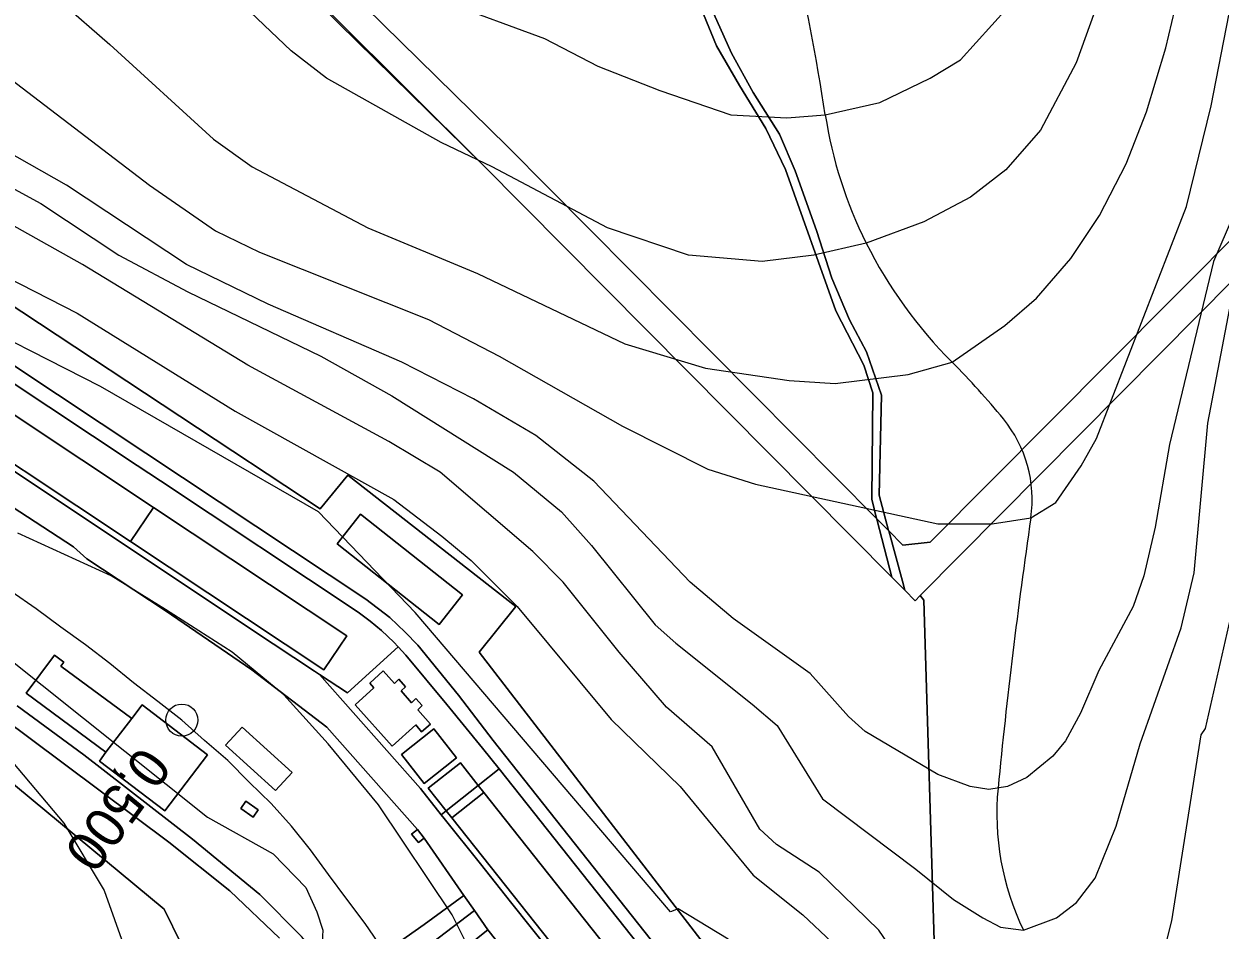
# Model space of a CAD drawing. Extents: x -510989 to -501240, y -1184665 to -1176089.
# Drawn here: x -504614 to -504222.5, y -1180479 to -1180182.2 of the extents above; entities that cross this region are included whole.
import ezdxf

# ---------------------------------------------------------------- set-up
doc = ezdxf.new("R2010")
doc.units = 0
for name, color, linetype in [('lesni_pozemek', 7, 'Continuous'), ('NAVRH_rozvodnice', 7, 'Continuous'), ('ostatni_plocha_x_draha', 7, 'Continuous'), ('ostatni_plocha_x_manipulacni_plocha', 7, 'Continuous'), ('ostatni_plocha_x_ostatni_komunikace', 7, 'Continuous'), ('trasovani_toku', 7, 'Continuous'), ('vrstevnice_01', 7, 'Continuous'), ('vrstevnice_02', 7, 'Continuous'), ('zastavena_plocha_a_nadvori', 7, 'Continuous')]:
    doc.layers.add(name, color=color, linetype=linetype)

msp = doc.modelspace()

# ---------------------------------------------------------------- linework, layer by layer
at = {"layer": 'lesni_pozemek'}
for points in [[(-504715.31, -1179778.18), (-504712.88, -1179775.94), (-504656.07, -1179944.38), (-504639.12, -1179995), (-504622.77, -1180043.8), (-504609.62, -1180083.06), (-504463.92, -1180228.3), (-504610.93, -1180083.88), (-504657.49, -1179944.86), (-504697.47, -1179829.6)], [(-504614.1, -1180050.11), (-504610.93, -1180052.42), (-504602.83, -1180076.59), (-504601.07, -1180079.54), (-504455.7, -1180222.39), (-504334.89, -1180344.19), (-504334.82, -1180344.46), (-504330.69, -1180360.51), (-504329.96, -1180363.37), (-504463.92, -1180228.3), (-504609.62, -1180083.06), (-504622.77, -1180043.8)], [(-504149.92, -1180187.43), (-504151.16, -1180190.07), (-504156.59, -1180201.65), (-504158.75, -1180205.97), (-504242.05, -1180290.12), (-504320.58, -1180369.45), (-504322.25, -1180371.14), (-504325.68, -1180367.68), (-504326.47, -1180364.77), (-504330.93, -1180348.29), (-504330.97, -1180348.14), (-504326.26, -1180352.89), (-504317.38, -1180351.97), (-504238.42, -1180272.54), (-504160.28, -1180193.93)], [(-504158.75, -1180205.97), (-504167, -1180223.31), (-504168.32, -1180232.05), (-504161.27, -1180234.18), (-504164.05, -1180257.75), (-504163.78, -1180269.19), (-504162.05, -1180303.24), (-504167.49, -1180328.31), (-504171.89, -1180484.05), (-504169, -1180504.66), (-504177.89, -1180512.49), (-504184.14, -1180521.51), (-504188.94, -1180536.31), (-504178.45, -1180572.38), (-504189.16, -1180577.92), (-504215.19, -1180598.91), (-504252.37, -1180627.71), (-504285.42, -1180653.45), (-504314.46, -1180671.14), (-504313.87, -1180589.03), (-504315.83, -1180489.67), (-504319.38, -1180370.96), (-504320.58, -1180369.45), (-504242.05, -1180290.12)], [(-504976, -1180300.73), (-504959.28, -1180271.5), (-504812.19, -1180333.2), (-504815.11, -1180339.87), (-504760.86, -1180363.59), (-504752.15, -1180367.3), (-504749.72, -1180361.7), (-504699.7, -1180384.96), (-504693.66, -1180368.01), (-504568.13, -1180472.11), (-504540.31, -1180528.92), (-504511.97, -1180575.54), (-504610.6, -1180648.46)]]:
    msp.add_lwpolyline(points, close=True, dxfattribs=at)
for points in [[(-504657.49, -1179944.86), (-504610.93, -1180083.88), (-504463.92, -1180228.3), (-504329.96, -1180363.37), (-504325.68, -1180367.68), (-504322.25, -1180371.14), (-504320.58, -1180369.45), (-504319.38, -1180370.96), (-504315.83, -1180489.67), (-504313.87, -1180589.03), (-504314.46, -1180671.14), (-504375, -1180543), (-504358, -1180527), (-504465, -1180388), (-504453, -1180373), (-504508, -1180330), (-504517, -1180341), (-504655, -1180250)], [(-504394.03, -1180172.81), (-504387.26, -1180189.4), (-504379.83, -1180202.41), (-504371.2, -1180216.49), (-504364.73, -1180229.91), (-504348.28, -1180276.24), (-504339.12, -1180294.03), (-504336.08, -1180303.01), (-504336.51, -1180337.89), (-504334.89, -1180344.19), (-504455.7, -1180222.39), (-504601.07, -1180079.54)], [(-504160.28, -1180193.93), (-504238.42, -1180272.54), (-504317.38, -1180351.97), (-504326.26, -1180352.89), (-504330.97, -1180348.14), (-504334.09, -1180336.61), (-504333.28, -1180303.85), (-504338.22, -1180289.59), (-504343.8, -1180279.09), (-504349.54, -1180265.49), (-504354.6, -1180249.88), (-504361.53, -1180230.28), (-504366.72, -1180218.33), (-504375.25, -1180204.73), (-504382.44, -1180191.8), (-504390.56, -1180173.46)]]:
    msp.add_lwpolyline(points, dxfattribs=at)
at = {"layer": 'NAVRH_rozvodnice'}
for centre, radius, start, end in [((-505086.05, -1180324.71), 742.96, 8.72603, 13.12546), ((-504211.57, -1180190.49), 141.76, 188.726, 206.6148), ((-504203.56, -1180186.48), 150.72, 206.6148, 224.9704), ((-504488.05, -1180470.68), 251.41, 39.2573, 44.9704), ((-504325.68, -1180337.98), 41.71, 351.7013, 39.2573), ((-502460.52, -1180610.03), 1843.19, 171.70131, 174.47276), ((-504208.17, -1180440.92), 87.38, 174.4728, 205.8397)]:
    msp.add_arc(centre, radius, start, end, dxfattribs=at)
at = {"layer": 'ostatni_plocha_x_draha'}
for points in [[(-504646.58, -1180309.3), (-504595.64, -1180343.15), (-504539.17, -1180380.72), (-504518.89, -1180394.16), (-504517.23, -1180395.26), (-504484.15, -1180432.59), (-504477.45, -1180441.22), (-504476.46, -1180442.49), (-504464.57, -1180457.31), (-504454.73, -1180469.72), (-504440.59, -1180487.59)], [(-504439.2, -1180507.82), (-504462.21, -1180478.91), (-504466.58, -1180472.6), (-504470, -1180467.66), (-504483.02, -1180448.87), (-504485.22, -1180446.09), (-504514.84, -1180412.54), (-504539.44, -1180393.79), (-504567.76, -1180374.36), (-504593.39, -1180357.41), (-504597.78, -1180353.45), (-504638.06, -1180327.23)]]:
    msp.add_lwpolyline(points, dxfattribs=at)
at = {"layer": 'ostatni_plocha_x_manipulacni_plocha'}
for points in [[(-504655, -1180250), (-504517, -1180341), (-504508, -1180330), (-504453, -1180373), (-504465, -1180388), (-504358, -1180527)], [(-504400.72, -1180492.38), (-504460.41, -1180416.91), (-504471.79, -1180402.05), (-504485.13, -1180385.73), (-504489.23, -1180381.48), (-504494.21, -1180376.58), (-504502.09, -1180370.61), (-504574.08, -1180322.75), (-504617.65, -1180293.85)], [(-504976, -1180300.73), (-504610.6, -1180648.46), (-504511.97, -1180575.54), (-504540.31, -1180528.92), (-504568.13, -1180472.11), (-504693.66, -1180368.01)], [(-504638.06, -1180327.23), (-504597.78, -1180353.45), (-504593.39, -1180357.41), (-504567.76, -1180374.36), (-504539.44, -1180393.79), (-504514.84, -1180412.54), (-504485.22, -1180446.09), (-504487.11, -1180447.56), (-504484.84, -1180450.34), (-504483.02, -1180448.87), (-504470, -1180467.66), (-504483.03, -1180477.21), (-504510.24, -1180496.33), (-504523.11, -1180481.11), (-504536.77, -1180467.38), (-504558.87, -1180449.22), (-504594.39, -1180421.62), (-504616.21, -1180405.58)], [(-504655.14, -1180384.02), (-504611.98, -1180416.2), (-504566.62, -1180450.15), (-504546.57, -1180466.13), (-504530.41, -1180481.67)]]:
    msp.add_lwpolyline(points, dxfattribs=at)
for points in [[(-504637.18, -1180286.91), (-504620.49, -1180297.9), (-504576.96, -1180326.81), (-504569.36, -1180331.88), (-504504.59, -1180374.93), (-504500.64, -1180377.78), (-504496.92, -1180380.88), (-504492.94, -1180384.7), (-504491.53, -1180386.23), (-504508.06, -1180401.34), (-504517.23, -1180395.26), (-504518.89, -1180394.16), (-504539.17, -1180380.72), (-504595.64, -1180343.15), (-504646.58, -1180309.3), (-504650.47, -1180307.12), (-504649.18, -1180305.18), (-504579.14, -1180351.78), (-504515.82, -1180393.8), (-504508.35, -1180382.62), (-504571.65, -1180340.57), (-504641.81, -1180293.96)], [(-504511.52, -1180352.47), (-504478.14, -1180378.89), (-504470.45, -1180369.16), (-504503.83, -1180342.74)], [(-504604.03, -1180388.96), (-504613.25, -1180401.42), (-504587.18, -1180420.71), (-504589.32, -1180423.67), (-504567.94, -1180439.96), (-504553.91, -1180421.55), (-504575.3, -1180405.24), (-504578.75, -1180409.73), (-504601.96, -1180392.55), (-504600.98, -1180391.22)], [(-504489.01, -1180388.98), (-504475.62, -1180405.14), (-504463.89, -1180419.39), (-504458.48, -1180426.21), (-504465.32, -1180431.61), (-504471.16, -1180424.2), (-504481.65, -1180432.49), (-504475.78, -1180439.9), (-504477.45, -1180441.22), (-504484.15, -1180432.59), (-504517.23, -1180395.26), (-504508.06, -1180401.34), (-504491.53, -1180386.23)], [(-504496.37, -1180394.1), (-504500.78, -1180398.13), (-504499.51, -1180399.71), (-504505.62, -1180405.18), (-504493.49, -1180418.73), (-504485.77, -1180411.82), (-504483.83, -1180414.03), (-504480.98, -1180411.51), (-504485.11, -1180406.84), (-504483.63, -1180405.49), (-504485.68, -1180403.16), (-504487.16, -1180404.52), (-504490.54, -1180400.69), (-504489.06, -1180399.34), (-504491.25, -1180396.87), (-504492.73, -1180398.22)], [(-504542.63, -1180412.5), (-504548.01, -1180418.42), (-504531.64, -1180433.32), (-504526.26, -1180427.4)], [(-504479.81, -1180413.14), (-504490.39, -1180421.51), (-504482.95, -1180430.99), (-504472.4, -1180422.61)], [(-504458.48, -1180426.21), (-504403.89, -1180495.02), (-504402.01, -1180497.52), (-504412.81, -1180501.5), (-504415.34, -1180503.06), (-504423.21, -1180509.02), (-504428.96, -1180502.36), (-504440.59, -1180487.59), (-504454.73, -1180469.72), (-504464.57, -1180457.31), (-504476.46, -1180442.49), (-504477.45, -1180441.22), (-504475.78, -1180439.9), (-504473.95, -1180442.22), (-504426.74, -1180501.88), (-504419.4, -1180495.93), (-504416.88, -1180499.04), (-504414.78, -1180497.33), (-504417.3, -1180494.23), (-504416.33, -1180493.44), (-504463.5, -1180433.92), (-504465.32, -1180431.61)], [(-504541.38, -1180436.8), (-504543.04, -1180439.18), (-504539.03, -1180441.98), (-504537.37, -1180439.6)], [(-504462.21, -1180478.91), (-504477.16, -1180490.82), (-504454.76, -1180519.47), (-504439.2, -1180507.82), (-504408.44, -1180544.06), (-504423.42, -1180553.46), (-504435.22, -1180563.92), (-504454.4, -1180521), (-504482.99, -1180485.11), (-504466.58, -1180472.6)]]:
    msp.add_lwpolyline(points, close=True, dxfattribs=at)
at = {"layer": 'ostatni_plocha_x_ostatni_komunikace'}
for points in [[(-504390.56, -1180173.46), (-504382.44, -1180191.8), (-504375.25, -1180204.73), (-504366.72, -1180218.33), (-504361.53, -1180230.28), (-504354.6, -1180249.88), (-504349.54, -1180265.49), (-504343.8, -1180279.09), (-504338.22, -1180289.59), (-504333.28, -1180303.85), (-504334.09, -1180336.61), (-504330.97, -1180348.14), (-504334.89, -1180344.19), (-504336.51, -1180337.89), (-504336.08, -1180303.01), (-504339.12, -1180294.03), (-504348.28, -1180276.24), (-504364.73, -1180229.91), (-504371.2, -1180216.49), (-504379.83, -1180202.41), (-504387.26, -1180189.4), (-504394.03, -1180172.81)], [(-504617.65, -1180293.85), (-504574.08, -1180322.75), (-504502.09, -1180370.61), (-504494.21, -1180376.58), (-504489.23, -1180381.48), (-504485.13, -1180385.73), (-504471.79, -1180402.05), (-504460.41, -1180416.91), (-504400.72, -1180492.38)], [(-504403.89, -1180495.02), (-504458.48, -1180426.21), (-504463.89, -1180419.39), (-504475.62, -1180405.14), (-504489.01, -1180388.98), (-504491.53, -1180386.23), (-504492.94, -1180384.7), (-504496.92, -1180380.88), (-504500.64, -1180377.78), (-504504.59, -1180374.93), (-504569.36, -1180331.88), (-504576.96, -1180326.81), (-504620.49, -1180297.9)], [(-504530.41, -1180481.67), (-504546.57, -1180466.13), (-504566.62, -1180450.15), (-504611.98, -1180416.2), (-504655.14, -1180384.02)], [(-504616.21, -1180405.58), (-504594.39, -1180421.62), (-504558.87, -1180449.22), (-504536.77, -1180467.38), (-504523.11, -1180481.11)], [(-504510.24, -1180496.33), (-504483.03, -1180477.21), (-504470, -1180467.66), (-504466.58, -1180472.6), (-504482.99, -1180485.11)]]:
    msp.add_lwpolyline(points, dxfattribs=at)
msp.add_lwpolyline([(-504334.82, -1180344.46), (-504334.89, -1180344.19), (-504330.97, -1180348.14), (-504330.93, -1180348.29), (-504326.47, -1180364.77), (-504325.68, -1180367.68), (-504329.96, -1180363.37), (-504330.69, -1180360.51)], close=True, dxfattribs=at)
at = {"layer": 'trasovani_toku'}
for p, q in [((-504609.98, -1180373.79), (-504618.18, -1180368.06)), ((-504601.98, -1180379.79), (-504609.98, -1180373.79)), ((-504593.82, -1180385.57), (-504601.98, -1180379.79)), ((-504585.91, -1180391.68), (-504593.82, -1180385.57)), ((-504578.13, -1180397.97), (-504585.91, -1180391.68)), ((-504570.23, -1180404.1), (-504578.13, -1180397.97)), ((-504562.32, -1180410.22), (-504570.23, -1180404.1)), ((-504554.86, -1180416.88), (-504562.32, -1180410.22)), ((-504547.32, -1180423.44), (-504554.86, -1180416.88)), ((-504540.24, -1180430.51), (-504547.32, -1180423.44)), ((-504533.09, -1180437.5), (-504540.24, -1180430.51)), ((-504526.38, -1180444.91), (-504533.09, -1180437.5)), ((-504520.18, -1180452.76), (-504526.38, -1180444.91)), ((-504514.29, -1180460.84), (-504520.18, -1180452.76)), ((-504508.35, -1180468.89), (-504514.29, -1180460.84)), ((-504502.27, -1180476.82), (-504508.35, -1180468.89)), ((-504496.66, -1180485.1), (-504502.27, -1180476.82))]:
    msp.add_line(p, q, dxfattribs=at)
msp.add_circle((-504562.32, -1180410.22), 5.25, dxfattribs=at)
at = {"layer": 'vrstevnice_01'}
for points in [[(-504619.31, -1180049), (-504554.91, -1180103), (-504542.31, -1180116), (-504527.91, -1180133), (-504514.81, -1180147), (-504496.19, -1180164), (-504489.31, -1180169), (-504476.19, -1180175), (-504443.59, -1180187), (-504426.19, -1180196), (-504405.81, -1180204), (-504382.59, -1180212), (-504364.31, -1180213), (-504351.69, -1180212), (-504333.81, -1180208), (-504317.31, -1180200), (-504307.41, -1180194), (-504292, -1180177)], [(-504639.69, -1180150), (-504601.91, -1180175), (-504585.91, -1180189), (-504552, -1180220), (-504539.31, -1180229), (-504501.41, -1180249), (-504465.5, -1180264), (-504417.31, -1180287), (-504390.91, -1180295), (-504363.5, -1180299), (-504348.41, -1180300), (-504324.59, -1180297), (-504310.19, -1180293), (-504292.91, -1180281), (-504282.5, -1180272), (-504271.31, -1180259), (-504261.91, -1180245), (-504253.19, -1180228), (-504246.59, -1180211), (-504240.19, -1180190), (-504234.31, -1180165), (-504220.41, -1180076)], [(-504216, -1180240), (-504224.59, -1180260), (-504239, -1180320), (-504243.69, -1180347), (-504247.41, -1180363), (-504250.91, -1180373), (-504262.19, -1180394), (-504268.19, -1180408), (-504273.09, -1180417), (-504277.19, -1180422), (-504285.69, -1180429), (-504292.09, -1180432), (-504298.19, -1180433), (-504304.31, -1180432), (-504314.81, -1180428), (-504338.69, -1180414), (-504344.09, -1180409), (-504356.59, -1180395), (-504381.81, -1180377), (-504395.91, -1180365), (-504427.41, -1180332), (-504446.41, -1180317), (-504466.81, -1180305), (-504490.31, -1180293), (-504534.09, -1180274), (-504560.81, -1180261), (-504600.09, -1180235), (-504637.31, -1180214)], [(-504321.81, -1180497), (-504334.19, -1180479), (-504353.69, -1180460), (-504367.69, -1180451), (-504373.09, -1180446), (-504388.69, -1180419), (-504403.69, -1180406), (-504419.19, -1180388), (-504437.5, -1180365), (-504447.41, -1180355), (-504477.81, -1180329), (-504494.59, -1180319), (-504540.69, -1180294), (-504594.81, -1180261), (-504623.59, -1180245)], [(-504306.91, -1180620), (-504316.31, -1180614), (-504343.41, -1180579), (-504358.31, -1180562), (-504364.19, -1180550), (-504368.41, -1180535), (-504370.41, -1180508), (-504373.31, -1180493), (-504379, -1180486), (-504383.5, -1180482), (-504399.81, -1180472), (-504402.41, -1180473), (-504485.91, -1180375), (-504517.59, -1180342), (-504589, -1180301), (-504640, -1180275)], [(-504219.19, -1180377), (-504227.31, -1180413), (-504228.81, -1180415), (-504238.31, -1180476), (-504239.91, -1180482)], [(-504617.81, -1180424), (-504600.91, -1180444), (-504587.81, -1180466), (-504578.19, -1180493), (-504567.19, -1180519), (-504547.69, -1180552), (-504532.81, -1180584), (-504527.19, -1180602), (-504508.69, -1180699), (-504509.59, -1180708), (-504511.81, -1180716), (-504516.81, -1180725), (-504527, -1180736), (-504545, -1180751), (-504559.81, -1180759), (-504583.5, -1180769), (-504611.91, -1180776), (-504652.81, -1180783)]]:
    msp.add_lwpolyline(points, dxfattribs=at)
at = {"layer": 'vrstevnice_02'}
for points in [[(-504649, -1180177), (-504572.91, -1180235), (-504551.31, -1180250), (-504536.91, -1180257), (-504481.59, -1180279), (-504458.41, -1180291), (-504418.09, -1180314), (-504390.19, -1180328), (-504374.59, -1180333), (-504314.81, -1180346), (-504297.09, -1180346), (-504284.41, -1180344), (-504276.19, -1180339), (-504267.91, -1180327), (-504262.91, -1180318), (-504233.41, -1180242), (-504225.41, -1180209), (-504213.69, -1180149)], [(-504262, -1180174), (-504269.59, -1180195), (-504281.19, -1180217), (-504292.59, -1180230), (-504304.19, -1180239), (-504319.41, -1180247), (-504338.31, -1180254), (-504355.41, -1180258), (-504372.41, -1180260), (-504396.5, -1180258), (-504423, -1180249), (-504460.69, -1180229), (-504477.41, -1180221), (-504515, -1180200), (-504526.5, -1180191), (-504544.31, -1180174)], [(-504634.5, -1180227), (-504608.5, -1180241), (-504583, -1180258), (-504560.41, -1180270), (-504516.81, -1180291), (-504493.59, -1180304), (-504453.81, -1180329), (-504438.09, -1180342), (-504428.19, -1180353), (-504407.41, -1180379), (-504400.59, -1180385), (-504375.59, -1180405), (-504367.5, -1180412), (-504352.59, -1180436), (-504322.09, -1180459), (-504309.69, -1180469), (-504300.09, -1180475), (-504294.31, -1180478), (-504286.81, -1180479), (-504276, -1180475), (-504269.41, -1180470), (-504263.31, -1180462), (-504256.5, -1180445), (-504248.59, -1180418), (-504235.19, -1180380), (-504230.91, -1180362), (-504226.5, -1180313), (-504218.81, -1180273)], [(-504619.81, -1180265), (-504596.59, -1180277), (-504544.91, -1180309), (-504492.91, -1180338), (-504477.19, -1180350), (-504467.59, -1180358), (-504452.59, -1180373), (-504421.81, -1180410), (-504399.19, -1180432), (-504375.31, -1180461), (-504359, -1180474), (-504349.59, -1180483)], [(-504455.81, -1180510), (-504473.81, -1180474), (-504497.91, -1180438), (-504514.41, -1180418), (-504528.91, -1180402), (-504545.81, -1180388), (-504567.69, -1180374), (-504585.5, -1180363), (-504616, -1180349)], [(-504621.59, -1180388), (-504553.91, -1180442), (-504532.41, -1180454), (-504521.69, -1180465), (-504518.09, -1180473), (-504516.19, -1180479), (-504516.41, -1180483), (-504520, -1180488), (-504523.31, -1180490), (-504529.5, -1180492), (-504534, -1180496), (-504492.31, -1180640), (-504487.41, -1180679), (-504488.91, -1180709), (-504488.19, -1180715), (-504484, -1180734), (-504482.09, -1180748), (-504484.69, -1180770), (-504509.69, -1180799), (-504551.81, -1180813), (-504577.69, -1180818), (-504586.41, -1180819), (-504601.41, -1180817), (-504652.09, -1180808)]]:
    msp.add_lwpolyline(points, dxfattribs=at)
at = {"layer": 'zastavena_plocha_a_nadvori'}
for points in [[(-504641.81, -1180293.96), (-504571.65, -1180340.57), (-504579.14, -1180351.78), (-504649.18, -1180305.18)], [(-504571.65, -1180340.57), (-504508.35, -1180382.62), (-504515.82, -1180393.8), (-504579.14, -1180351.78)], [(-504511.52, -1180352.47), (-504503.83, -1180342.74), (-504470.45, -1180369.16), (-504478.14, -1180378.89)], [(-504604.03, -1180388.96), (-504600.98, -1180391.22), (-504601.96, -1180392.55), (-504578.75, -1180409.73), (-504587.18, -1180420.71), (-504613.25, -1180401.42)], [(-504496.37, -1180394.1), (-504492.73, -1180398.22), (-504491.25, -1180396.87), (-504489.06, -1180399.34), (-504490.54, -1180400.69), (-504487.16, -1180404.52), (-504485.68, -1180403.16), (-504483.63, -1180405.49), (-504485.11, -1180406.84), (-504480.98, -1180411.51), (-504483.83, -1180414.03), (-504485.77, -1180411.82), (-504493.49, -1180418.73), (-504505.62, -1180405.18), (-504499.51, -1180399.71), (-504500.78, -1180398.13)], [(-504578.75, -1180409.73), (-504575.3, -1180405.24), (-504553.91, -1180421.55), (-504567.94, -1180439.96), (-504589.32, -1180423.67), (-504587.18, -1180420.71)], [(-504542.63, -1180412.5), (-504526.26, -1180427.4), (-504531.64, -1180433.32), (-504548.01, -1180418.42)], [(-504479.81, -1180413.14), (-504472.4, -1180422.61), (-504482.95, -1180430.99), (-504490.39, -1180421.51)], [(-504465.32, -1180431.61), (-504475.78, -1180439.9), (-504481.65, -1180432.49), (-504471.16, -1180424.2)], [(-504463.5, -1180433.92), (-504473.95, -1180442.22), (-504475.78, -1180439.9), (-504465.32, -1180431.61)], [(-504473.95, -1180442.22), (-504463.5, -1180433.92), (-504416.33, -1180493.44), (-504417.3, -1180494.23), (-504414.78, -1180497.33), (-504416.88, -1180499.04), (-504419.4, -1180495.93), (-504426.74, -1180501.88)], [(-504541.38, -1180436.8), (-504537.37, -1180439.6), (-504539.03, -1180441.98), (-504543.04, -1180439.18)], [(-504485.22, -1180446.09), (-504483.02, -1180448.87), (-504484.84, -1180450.34), (-504487.11, -1180447.56)], [(-504477.16, -1180490.82), (-504462.21, -1180478.91), (-504439.2, -1180507.82), (-504454.76, -1180519.47)]]:
    msp.add_lwpolyline(points, close=True, dxfattribs=at)

# ---------------------------------------------------------------- texts
at = {"layer": 'trasovani_toku'}
msp.add_text('0,500', height=13, rotation=233.9368, dxfattribs=at).set_placement((-504575.67, -1180418.15))

doc.saveas('drawing.dxf')
